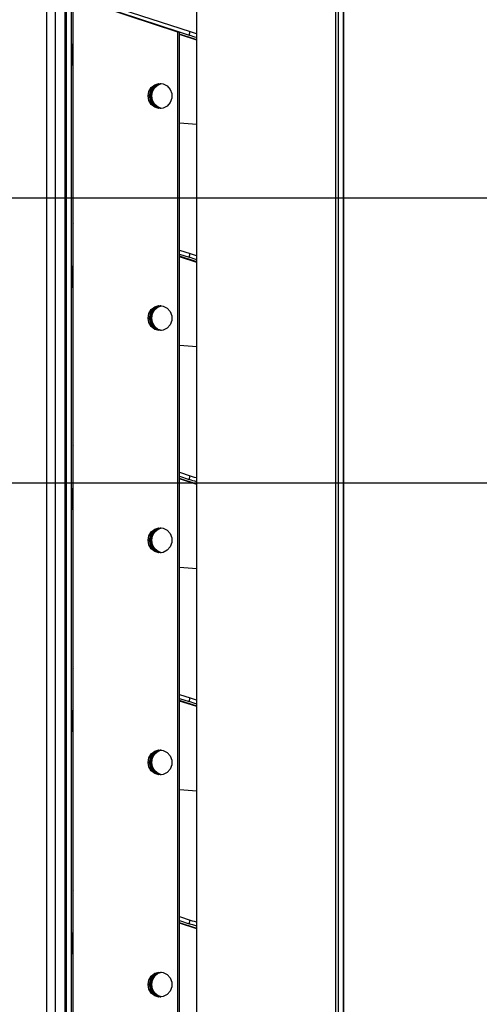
# Model space of a CAD drawing. Header units: millimetres. Extents: x 0 to 39025, y -31299 to 8400.
# Tile 332 of 382: x 17590 to 17686, y 1768 to 1973. Entities that reach past the tile are written whole.
import ezdxf

# ---------------------------------------------------------------- set-up
doc = ezdxf.new("R2010")
doc.units = ezdxf.units.MM
doc.header["$PDSIZE"] = -1
doc.layers.add('DIMENZIJE', color=4, linetype='Continuous')
doc.styles.add('SLDTEXTSTYLE6', font='txt')
doc.dimstyles.new('SLDDIMSTYLE0', dxfattribs={"dimtxt": 3, "dimasz": 3.414889, "dimexe": 0, "dimexo": 0.0625, "dimgap": 0.75, "dimtad": 1, "dimdec": 0, "dimlfac": 20, "dimrnd": 1e-09, "dimzin": 12, "dimdsep": 46, "dimtxsty": 'SLDTEXTSTYLE6', "dimsah": 1, "dimcen": 0.09, "dimadec": 0, "dimazin": 3, "dimtfac": 1, "dimtdec": 0, "dimtofl": 0, "dimtmove": 0, "dimatfit": 3, "dimfxl": 1, "dimfrac": 2, "dimtolj": 1, "dimtzin": 12, "dimarcsym": 0})

# ---------------------------------------------------------------- blocks, each defined once
blk = doc.blocks.new('*U63')
at = {"lineweight": 25}
for points in [[(684.42, 18.46), (684.42, 18.46), (684.42, 557.15), (684.42, 557.15)], [(713.31, 557.15), (713.31, 557.15), (713.31, 16.45), (713.31, 16.45)], [(713.91, 557.15), (713.91, 557.15), (713.91, 16.45), (713.91, 16.45)], [(714.96, 557.15), (714.96, 557.15), (714.96, 16.45), (714.96, 16.45)], [(715, 85.75), (715, 85.75), (715, 557.15), (715, 557.15)], [(657.32, 115.01), (657.32, 115.01), (657.32, 544.18), (657.32, 544.18)], [(657.32, 116.46), (657.32, 116.46), (657.32, 531.12), (657.32, 531.12)], [(658.32, 116.46), (658.32, 116.46), (658.32, 531.12), (658.32, 531.12)], [(656.95, 529.11), (656.95, 529.11), (656.95, 120.93), (656.95, 120.93)], [(658.7, 113.77), (658.7, 113.77), (658.7, 529.5), (658.7, 529.5)], [(680.52, 522.6), (680.52, 522.6), (659.79, 529.5), (659.79, 529.5)], [(680.83, 522.6), (680.83, 522.6), (660.1, 529.5), (660.1, 529.5)], [(662.61, 529.44), (662.61, 529.44), (683.08, 522.75), (683.08, 522.75)], [(653.15, 528.1), (653.15, 528.1), (653.15, 120.93), (653.15, 120.93)], [(654.95, 528.1), (654.95, 528.1), (654.95, 120.93), (654.95, 120.93)], [(658.62, 525.45), (658.62, 525.45), (658.62, 520.19), (658.62, 520.19)], [(673.74, 524.96), (673.74, 524.96), (682.83, 521.99), (682.83, 521.99)], [(680.52, 108.43), (680.52, 108.43), (680.52, 522.6), (680.52, 522.6)], [(680.83, 522.6), (680.83, 522.6), (680.52, 522.6), (680.52, 522.6)], [(680.83, 108.43), (680.83, 108.43), (680.83, 522.6), (680.83, 522.6)], [(682.83, 521.99), (682.83, 521.99), (683.08, 522.75), (683.08, 522.75)], [(684.42, 521.02), (684.42, 521.02), (680.83, 522.19), (680.83, 522.19)], [(684.42, 520.94), (684.42, 520.94), (680.83, 522.11), (680.83, 522.11)], [(658.62, 520.19), (658.62, 520.19), (658.7, 520.19), (658.7, 520.19)], [(658.7, 515.67), (658.7, 515.67), (658.62, 515.67), (658.62, 515.67)], [(680.83, 503.72), (680.83, 503.72), (684.42, 503.45), (684.42, 503.45)], [(658.62, 479.21), (658.62, 479.21), (658.62, 473.96), (658.62, 473.96)], [(658.7, 479.21), (658.7, 479.21), (658.62, 479.21), (658.62, 479.21)], [(680.83, 477.25), (680.83, 477.25), (683.08, 476.52), (683.08, 476.52)], [(680.83, 476.41), (680.83, 476.41), (682.83, 475.76), (682.83, 475.76)], [(684.42, 474.79), (684.42, 474.79), (680.83, 475.96), (680.83, 475.96)], [(684.42, 474.7), (684.42, 474.7), (680.83, 475.87), (680.83, 475.87)], [(682.83, 475.76), (682.83, 475.76), (683.08, 476.52), (683.08, 476.52)], [(658.62, 473.96), (658.62, 473.96), (658.7, 473.96), (658.7, 473.96)], [(658.7, 469.43), (658.7, 469.43), (658.62, 469.43), (658.62, 469.43)], [(680.83, 457.49), (680.83, 457.49), (684.42, 457.21), (684.42, 457.21)], [(658.62, 432.97), (658.62, 432.97), (658.62, 427.72), (658.62, 427.72)], [(658.7, 432.97), (658.7, 432.97), (658.62, 432.97), (658.62, 432.97)], [(680.83, 431.02), (680.83, 431.02), (683.08, 430.29), (683.08, 430.29)], [(680.83, 430.17), (680.83, 430.17), (682.83, 429.52), (682.83, 429.52)], [(684.42, 428.56), (684.42, 428.56), (680.83, 429.73), (680.83, 429.73)], [(684.42, 428.47), (684.42, 428.47), (680.83, 429.63), (680.83, 429.63)], [(682.83, 429.52), (682.83, 429.52), (683.08, 430.29), (683.08, 430.29)], [(658.62, 427.72), (658.62, 427.72), (658.7, 427.72), (658.7, 427.72)], [(658.7, 423.19), (658.7, 423.19), (658.62, 423.19), (658.62, 423.19)], [(680.83, 411.25), (680.83, 411.25), (684.42, 410.98), (684.42, 410.98)], [(658.62, 386.74), (658.62, 386.74), (658.62, 381.49), (658.62, 381.49)], [(658.7, 386.74), (658.7, 386.74), (658.62, 386.74), (658.62, 386.74)], [(680.83, 384.79), (680.83, 384.79), (683.08, 384.05), (683.08, 384.05)], [(680.83, 383.94), (680.83, 383.94), (682.83, 383.28), (682.83, 383.28)], [(684.42, 382.32), (684.42, 382.32), (680.83, 383.49), (680.83, 383.49)], [(684.42, 382.23), (684.42, 382.23), (680.83, 383.4), (680.83, 383.4)], [(682.83, 383.28), (682.83, 383.28), (683.08, 384.05), (683.08, 384.05)], [(658.62, 381.49), (658.62, 381.49), (658.7, 381.49), (658.7, 381.49)], [(658.7, 376.96), (658.7, 376.96), (658.62, 376.96), (658.62, 376.96)], [(680.83, 365.01), (680.83, 365.01), (684.42, 364.74), (684.42, 364.74)], [(658.62, 340.51), (658.62, 340.51), (658.62, 335.25), (658.62, 335.25)], [(658.7, 340.51), (658.7, 340.51), (658.62, 340.51), (658.62, 340.51)], [(680.83, 338.55), (680.83, 338.55), (683.08, 337.82), (683.08, 337.82)], [(680.83, 337.7), (680.83, 337.7), (682.83, 337.05), (682.83, 337.05)], [(684.42, 336.08), (684.42, 336.08), (680.83, 337.25), (680.83, 337.25)], [(684.42, 336), (684.42, 336), (680.83, 337.17), (680.83, 337.17)], [(682.83, 337.05), (682.83, 337.05), (683.08, 337.82), (683.08, 337.82)], [(658.62, 335.25), (658.62, 335.25), (658.7, 335.25), (658.7, 335.25)], [(658.7, 330.73), (658.7, 330.73), (658.62, 330.73), (658.62, 330.73)]]:
    blk.add_open_spline(points, degree=3, dxfattribs=at)
for points, knots in [([(683.08, 522.75), (683.08, 522.75), (683.48, 522.63), (683.48, 522.63), (683.48, 522.63), (683.89, 522.49), (683.89, 522.49), (683.89, 522.49), (684.29, 522.36), (684.29, 522.36), (684.29, 522.36), (684.42, 522.32), (684.42, 522.32)], [0, 0, 0, 0, 1, 1, 1, 2, 2, 2, 3, 3, 3, 4, 4, 4, 4]), ([(684.42, 521.47), (684.42, 521.47), (684.04, 521.6), (684.04, 521.6), (684.04, 521.6), (683.64, 521.73), (683.64, 521.73), (683.64, 521.73), (683.23, 521.86), (683.23, 521.86), (683.23, 521.86), (682.83, 521.99), (682.83, 521.99)], [0, 0, 0, 0, 1, 1, 1, 2, 2, 2, 3, 3, 3, 4, 4, 4, 4]), ([(658.62, 515.67), (658.62, 515.67), (658.62, 515.75), (658.62, 515.75), (658.62, 515.75), (658.62, 516.01), (658.62, 516.01), (658.62, 516.01), (658.62, 516.43), (658.62, 516.43), (658.62, 516.43), (658.62, 516.99), (658.62, 516.99), (658.62, 516.99), (658.62, 517.68), (658.62, 517.68), (658.62, 517.68), (658.62, 518.46), (658.62, 518.46), (658.62, 518.46), (658.62, 519.31), (658.62, 519.31), (658.62, 519.31), (658.62, 520.19), (658.62, 520.19)], [0, 0, 0, 0, 1, 1, 1, 2, 2, 2, 3, 3, 3, 4, 4, 4, 5, 5, 5, 6, 6, 6, 7, 7, 7, 8, 8, 8, 8]), ([(674.31, 509.33), (674.31, 509.33), (674.48, 508.39), (674.48, 508.39), (674.48, 508.39), (674.96, 507.57), (674.96, 507.57), (674.96, 507.57), (675.69, 506.99), (675.69, 506.99), (675.69, 506.99), (676.55, 506.73), (676.55, 506.73), (676.55, 506.73), (677.46, 506.82), (677.46, 506.82), (677.46, 506.82), (678.28, 507.24), (678.28, 507.24), (678.28, 507.24), (678.89, 507.95), (678.89, 507.95), (678.89, 507.95), (679.21, 508.85), (679.21, 508.85), (679.21, 508.85), (679.21, 509.81), (679.21, 509.81), (679.21, 509.81), (678.89, 510.7), (678.89, 510.7), (678.89, 510.7), (678.28, 511.41), (678.28, 511.41), (678.28, 511.41), (677.46, 511.84), (677.46, 511.84), (677.46, 511.84), (676.55, 511.93), (676.55, 511.93), (676.55, 511.93), (675.69, 511.67), (675.69, 511.67), (675.69, 511.67), (674.96, 511.09), (674.96, 511.09), (674.96, 511.09), (674.48, 510.27), (674.48, 510.27), (674.48, 510.27), (674.31, 509.33), (674.31, 509.33)], [0, 0, 0, 0, 1, 1, 1, 2, 2, 2, 3, 3, 3, 4, 4, 4, 5, 5, 5, 6, 6, 6, 7, 7, 7, 8, 8, 8, 9, 9, 9, 10, 10, 10, 11, 11, 11, 12, 12, 12, 13, 13, 13, 14, 14, 14, 15, 15, 15, 16, 16, 16, 17, 17, 17, 17]), ([(674.62, 509.33), (674.62, 509.33), (674.79, 510.27), (674.79, 510.27), (674.79, 510.27), (675.27, 511.09), (675.27, 511.09), (675.27, 511.09), (675.99, 511.67), (675.99, 511.67), (675.99, 511.67), (676.86, 511.93), (676.86, 511.93), (676.86, 511.93), (676.94, 511.94), (676.94, 511.94)], [0, 0, 0, 0, 1, 1, 1, 2, 2, 2, 3, 3, 3, 4, 4, 4, 5, 5, 5, 5]), ([(674.8, 509.32), (674.8, 509.32), (674.97, 510.27), (674.97, 510.27), (674.97, 510.27), (675.44, 511.09), (675.44, 511.09), (675.44, 511.09), (676.16, 511.66), (676.16, 511.66), (676.16, 511.66), (677.03, 511.92), (677.03, 511.92), (677.03, 511.92), (677.04, 511.92), (677.04, 511.92)], [0, 0, 0, 0, 1, 1, 1, 2, 2, 2, 3, 3, 3, 4, 4, 4, 5, 5, 5, 5]), ([(675.05, 509.33), (675.05, 509.33), (675.21, 510.27), (675.21, 510.27), (675.21, 510.27), (675.69, 511.09), (675.69, 511.09), (675.69, 511.09), (676.41, 511.67), (676.41, 511.67), (676.41, 511.67), (677.15, 511.91), (677.15, 511.91)], [0, 0, 0, 0, 1, 1, 1, 2, 2, 2, 3, 3, 3, 4, 4, 4, 4]), ([(676.94, 506.72), (676.94, 506.72), (676.86, 506.73), (676.86, 506.73), (676.86, 506.73), (675.99, 506.99), (675.99, 506.99), (675.99, 506.99), (675.27, 507.57), (675.27, 507.57), (675.27, 507.57), (674.79, 508.39), (674.79, 508.39), (674.79, 508.39), (674.62, 509.33), (674.62, 509.33)], [0, 0, 0, 0, 1, 1, 1, 2, 2, 2, 3, 3, 3, 4, 4, 4, 5, 5, 5, 5]), ([(677.01, 506.73), (677.01, 506.73), (676.17, 506.99), (676.17, 506.99), (676.17, 506.99), (675.45, 507.56), (675.45, 507.56), (675.45, 507.56), (674.97, 508.38), (674.97, 508.38), (674.97, 508.38), (674.8, 509.32), (674.8, 509.32)], [0, 0, 0, 0, 1, 1, 1, 2, 2, 2, 3, 3, 3, 4, 4, 4, 4]), ([(677.15, 506.75), (677.15, 506.75), (676.42, 506.99), (676.42, 506.99), (676.42, 506.99), (675.7, 507.57), (675.7, 507.57), (675.7, 507.57), (675.22, 508.39), (675.22, 508.39), (675.22, 508.39), (675.05, 509.33), (675.05, 509.33)], [0, 0, 0, 0, 1, 1, 1, 2, 2, 2, 3, 3, 3, 4, 4, 4, 4]), ([(658.7, 482.72), (658.7, 482.72), (658.65, 482.59), (658.65, 482.59), (658.65, 482.59), (658.63, 482.4), (658.63, 482.4), (658.63, 482.4), (658.62, 482.3), (658.62, 482.3)], [0, 0, 0, 0, 1, 1, 1, 2, 2, 2, 3, 3, 3, 3]), ([(658.62, 482.3), (658.62, 482.3), (658.62, 481.93), (658.62, 481.93), (658.62, 481.93), (658.62, 481.56), (658.62, 481.56), (658.62, 481.56), (658.62, 481.17), (658.62, 481.17), (658.62, 481.17), (658.62, 480.79), (658.62, 480.79), (658.62, 480.79), (658.62, 480.4), (658.62, 480.4), (658.62, 480.4), (658.62, 480), (658.62, 480), (658.62, 480), (658.62, 479.61), (658.62, 479.61), (658.62, 479.61), (658.62, 479.21), (658.62, 479.21)], [0, 0, 0, 0, 1, 1, 1, 2, 2, 2, 3, 3, 3, 4, 4, 4, 5, 5, 5, 6, 6, 6, 7, 7, 7, 8, 8, 8, 8]), ([(684.42, 475.24), (684.42, 475.24), (684.04, 475.36), (684.04, 475.36), (684.04, 475.36), (683.64, 475.49), (683.64, 475.49), (683.64, 475.49), (683.23, 475.63), (683.23, 475.63), (683.23, 475.63), (682.83, 475.76), (682.83, 475.76)], [0, 0, 0, 0, 1, 1, 1, 2, 2, 2, 3, 3, 3, 4, 4, 4, 4]), ([(683.08, 476.52), (683.08, 476.52), (683.48, 476.39), (683.48, 476.39), (683.48, 476.39), (683.89, 476.26), (683.89, 476.26), (683.89, 476.26), (684.29, 476.13), (684.29, 476.13), (684.29, 476.13), (684.42, 476.08), (684.42, 476.08)], [0, 0, 0, 0, 1, 1, 1, 2, 2, 2, 3, 3, 3, 4, 4, 4, 4]), ([(658.62, 469.43), (658.62, 469.43), (658.62, 469.52), (658.62, 469.52), (658.62, 469.52), (658.62, 469.78), (658.62, 469.78), (658.62, 469.78), (658.62, 470.2), (658.62, 470.2), (658.62, 470.2), (658.62, 470.76), (658.62, 470.76), (658.62, 470.76), (658.62, 471.45), (658.62, 471.45), (658.62, 471.45), (658.62, 472.23), (658.62, 472.23), (658.62, 472.23), (658.62, 473.07), (658.62, 473.07), (658.62, 473.07), (658.62, 473.96), (658.62, 473.96)], [0, 0, 0, 0, 1, 1, 1, 2, 2, 2, 3, 3, 3, 4, 4, 4, 5, 5, 5, 6, 6, 6, 7, 7, 7, 8, 8, 8, 8]), ([(674.31, 463.09), (674.31, 463.09), (674.48, 462.15), (674.48, 462.15), (674.48, 462.15), (674.96, 461.33), (674.96, 461.33), (674.96, 461.33), (675.69, 460.75), (675.69, 460.75), (675.69, 460.75), (676.55, 460.49), (676.55, 460.49), (676.55, 460.49), (677.46, 460.58), (677.46, 460.58), (677.46, 460.58), (678.28, 461.01), (678.28, 461.01), (678.28, 461.01), (678.89, 461.72), (678.89, 461.72), (678.89, 461.72), (679.21, 462.62), (679.21, 462.62), (679.21, 462.62), (679.21, 463.57), (679.21, 463.57), (679.21, 463.57), (678.89, 464.47), (678.89, 464.47), (678.89, 464.47), (678.28, 465.18), (678.28, 465.18), (678.28, 465.18), (677.46, 465.61), (677.46, 465.61), (677.46, 465.61), (676.55, 465.69), (676.55, 465.69), (676.55, 465.69), (675.69, 465.43), (675.69, 465.43), (675.69, 465.43), (674.96, 464.86), (674.96, 464.86), (674.96, 464.86), (674.48, 464.03), (674.48, 464.03), (674.48, 464.03), (674.31, 463.09), (674.31, 463.09)], [0, 0, 0, 0, 1, 1, 1, 2, 2, 2, 3, 3, 3, 4, 4, 4, 5, 5, 5, 6, 6, 6, 7, 7, 7, 8, 8, 8, 9, 9, 9, 10, 10, 10, 11, 11, 11, 12, 12, 12, 13, 13, 13, 14, 14, 14, 15, 15, 15, 16, 16, 16, 17, 17, 17, 17]), ([(674.62, 463.09), (674.62, 463.09), (674.79, 464.03), (674.79, 464.03), (674.79, 464.03), (675.27, 464.86), (675.27, 464.86), (675.27, 464.86), (675.99, 465.43), (675.99, 465.43), (675.99, 465.43), (676.86, 465.69), (676.86, 465.69), (676.86, 465.69), (676.94, 465.7), (676.94, 465.7)], [0, 0, 0, 0, 1, 1, 1, 2, 2, 2, 3, 3, 3, 4, 4, 4, 5, 5, 5, 5]), ([(674.8, 463.09), (674.8, 463.09), (674.97, 464.03), (674.97, 464.03), (674.97, 464.03), (675.44, 464.85), (675.44, 464.85), (675.44, 464.85), (676.16, 465.43), (676.16, 465.43), (676.16, 465.43), (677.03, 465.69), (677.03, 465.69), (677.03, 465.69), (677.04, 465.69), (677.04, 465.69)], [0, 0, 0, 0, 1, 1, 1, 2, 2, 2, 3, 3, 3, 4, 4, 4, 5, 5, 5, 5]), ([(675.05, 463.09), (675.05, 463.09), (675.21, 464.03), (675.21, 464.03), (675.21, 464.03), (675.69, 464.86), (675.69, 464.86), (675.69, 464.86), (676.41, 465.43), (676.41, 465.43), (676.41, 465.43), (677.15, 465.68), (677.15, 465.68)], [0, 0, 0, 0, 1, 1, 1, 2, 2, 2, 3, 3, 3, 4, 4, 4, 4]), ([(676.94, 460.49), (676.94, 460.49), (676.86, 460.49), (676.86, 460.49), (676.86, 460.49), (675.99, 460.75), (675.99, 460.75), (675.99, 460.75), (675.27, 461.33), (675.27, 461.33), (675.27, 461.33), (674.79, 462.15), (674.79, 462.15), (674.79, 462.15), (674.62, 463.09), (674.62, 463.09)], [0, 0, 0, 0, 1, 1, 1, 2, 2, 2, 3, 3, 3, 4, 4, 4, 5, 5, 5, 5]), ([(677.01, 460.49), (677.01, 460.49), (676.17, 460.75), (676.17, 460.75), (676.17, 460.75), (675.45, 461.33), (675.45, 461.33), (675.45, 461.33), (674.97, 462.15), (674.97, 462.15), (674.97, 462.15), (674.8, 463.09), (674.8, 463.09)], [0, 0, 0, 0, 1, 1, 1, 2, 2, 2, 3, 3, 3, 4, 4, 4, 4]), ([(677.15, 460.51), (677.15, 460.51), (676.42, 460.75), (676.42, 460.75), (676.42, 460.75), (675.7, 461.33), (675.7, 461.33), (675.7, 461.33), (675.22, 462.15), (675.22, 462.15), (675.22, 462.15), (675.05, 463.09), (675.05, 463.09)], [0, 0, 0, 0, 1, 1, 1, 2, 2, 2, 3, 3, 3, 4, 4, 4, 4]), ([(658.7, 436.49), (658.7, 436.49), (658.65, 436.35), (658.65, 436.35), (658.65, 436.35), (658.63, 436.16), (658.63, 436.16), (658.63, 436.16), (658.62, 436.06), (658.62, 436.06)], [0, 0, 0, 0, 1, 1, 1, 2, 2, 2, 3, 3, 3, 3]), ([(658.62, 436.06), (658.62, 436.06), (658.62, 435.7), (658.62, 435.7), (658.62, 435.7), (658.62, 435.32), (658.62, 435.32), (658.62, 435.32), (658.62, 434.94), (658.62, 434.94), (658.62, 434.94), (658.62, 434.55), (658.62, 434.55), (658.62, 434.55), (658.62, 434.16), (658.62, 434.16), (658.62, 434.16), (658.62, 433.77), (658.62, 433.77), (658.62, 433.77), (658.62, 433.37), (658.62, 433.37), (658.62, 433.37), (658.62, 432.97), (658.62, 432.97)], [0, 0, 0, 0, 1, 1, 1, 2, 2, 2, 3, 3, 3, 4, 4, 4, 5, 5, 5, 6, 6, 6, 7, 7, 7, 8, 8, 8, 8]), ([(684.42, 429), (684.42, 429), (684.04, 429.13), (684.04, 429.13), (684.04, 429.13), (683.64, 429.26), (683.64, 429.26), (683.64, 429.26), (683.23, 429.39), (683.23, 429.39), (683.23, 429.39), (682.83, 429.52), (682.83, 429.52)], [0, 0, 0, 0, 1, 1, 1, 2, 2, 2, 3, 3, 3, 4, 4, 4, 4]), ([(683.08, 430.29), (683.08, 430.29), (683.48, 430.16), (683.48, 430.16), (683.48, 430.16), (683.89, 430.02), (683.89, 430.02), (683.89, 430.02), (684.29, 429.89), (684.29, 429.89), (684.29, 429.89), (684.42, 429.85), (684.42, 429.85)], [0, 0, 0, 0, 1, 1, 1, 2, 2, 2, 3, 3, 3, 4, 4, 4, 4]), ([(658.62, 423.19), (658.62, 423.19), (658.62, 423.29), (658.62, 423.29), (658.62, 423.29), (658.62, 423.54), (658.62, 423.54), (658.62, 423.54), (658.62, 423.96), (658.62, 423.96), (658.62, 423.96), (658.62, 424.52), (658.62, 424.52), (658.62, 424.52), (658.62, 425.21), (658.62, 425.21), (658.62, 425.21), (658.62, 425.99), (658.62, 425.99), (658.62, 425.99), (658.62, 426.84), (658.62, 426.84), (658.62, 426.84), (658.62, 427.72), (658.62, 427.72)], [0, 0, 0, 0, 1, 1, 1, 2, 2, 2, 3, 3, 3, 4, 4, 4, 5, 5, 5, 6, 6, 6, 7, 7, 7, 8, 8, 8, 8]), ([(674.31, 416.86), (674.31, 416.86), (674.48, 415.91), (674.48, 415.91), (674.48, 415.91), (674.96, 415.1), (674.96, 415.1), (674.96, 415.1), (675.69, 414.52), (675.69, 414.52), (675.69, 414.52), (676.55, 414.26), (676.55, 414.26), (676.55, 414.26), (677.46, 414.34), (677.46, 414.34), (677.46, 414.34), (678.28, 414.78), (678.28, 414.78), (678.28, 414.78), (678.89, 415.49), (678.89, 415.49), (678.89, 415.49), (679.21, 416.38), (679.21, 416.38), (679.21, 416.38), (679.21, 417.34), (679.21, 417.34), (679.21, 417.34), (678.89, 418.24), (678.89, 418.24), (678.89, 418.24), (678.28, 418.95), (678.28, 418.95), (678.28, 418.95), (677.46, 419.37), (677.46, 419.37), (677.46, 419.37), (676.55, 419.46), (676.55, 419.46), (676.55, 419.46), (675.69, 419.19), (675.69, 419.19), (675.69, 419.19), (674.96, 418.62), (674.96, 418.62), (674.96, 418.62), (674.48, 417.8), (674.48, 417.8), (674.48, 417.8), (674.31, 416.86), (674.31, 416.86)], [0, 0, 0, 0, 1, 1, 1, 2, 2, 2, 3, 3, 3, 4, 4, 4, 5, 5, 5, 6, 6, 6, 7, 7, 7, 8, 8, 8, 9, 9, 9, 10, 10, 10, 11, 11, 11, 12, 12, 12, 13, 13, 13, 14, 14, 14, 15, 15, 15, 16, 16, 16, 17, 17, 17, 17]), ([(674.62, 416.86), (674.62, 416.86), (674.79, 417.8), (674.79, 417.8), (674.79, 417.8), (675.27, 418.62), (675.27, 418.62), (675.27, 418.62), (675.99, 419.19), (675.99, 419.19), (675.99, 419.19), (676.86, 419.46), (676.86, 419.46), (676.86, 419.46), (676.94, 419.46), (676.94, 419.46)], [0, 0, 0, 0, 1, 1, 1, 2, 2, 2, 3, 3, 3, 4, 4, 4, 5, 5, 5, 5]), ([(674.8, 416.85), (674.8, 416.85), (674.97, 417.8), (674.97, 417.8), (674.97, 417.8), (675.44, 418.61), (675.44, 418.61), (675.44, 418.61), (676.16, 419.19), (676.16, 419.19), (676.16, 419.19), (677.03, 419.46), (677.03, 419.46), (677.03, 419.46), (677.04, 419.46), (677.04, 419.46)], [0, 0, 0, 0, 1, 1, 1, 2, 2, 2, 3, 3, 3, 4, 4, 4, 5, 5, 5, 5]), ([(675.05, 416.86), (675.05, 416.86), (675.21, 417.8), (675.21, 417.8), (675.21, 417.8), (675.69, 418.62), (675.69, 418.62), (675.69, 418.62), (676.41, 419.19), (676.41, 419.19), (676.41, 419.19), (677.15, 419.44), (677.15, 419.44)], [0, 0, 0, 0, 1, 1, 1, 2, 2, 2, 3, 3, 3, 4, 4, 4, 4]), ([(676.94, 414.25), (676.94, 414.25), (676.86, 414.26), (676.86, 414.26), (676.86, 414.26), (675.99, 414.52), (675.99, 414.52), (675.99, 414.52), (675.27, 415.1), (675.27, 415.1), (675.27, 415.1), (674.79, 415.91), (674.79, 415.91), (674.79, 415.91), (674.62, 416.86), (674.62, 416.86)], [0, 0, 0, 0, 1, 1, 1, 2, 2, 2, 3, 3, 3, 4, 4, 4, 5, 5, 5, 5]), ([(677.01, 414.26), (677.01, 414.26), (676.17, 414.51), (676.17, 414.51), (676.17, 414.51), (675.45, 415.1), (675.45, 415.1), (675.45, 415.1), (674.97, 415.91), (674.97, 415.91), (674.97, 415.91), (674.8, 416.85), (674.8, 416.85)], [0, 0, 0, 0, 1, 1, 1, 2, 2, 2, 3, 3, 3, 4, 4, 4, 4]), ([(677.15, 414.27), (677.15, 414.27), (676.42, 414.52), (676.42, 414.52), (676.42, 414.52), (675.7, 415.1), (675.7, 415.1), (675.7, 415.1), (675.22, 415.91), (675.22, 415.91), (675.22, 415.91), (675.05, 416.86), (675.05, 416.86)], [0, 0, 0, 0, 1, 1, 1, 2, 2, 2, 3, 3, 3, 4, 4, 4, 4]), ([(658.7, 390.25), (658.7, 390.25), (658.65, 390.11), (658.65, 390.11), (658.65, 390.11), (658.63, 389.93), (658.63, 389.93), (658.63, 389.93), (658.62, 389.83), (658.62, 389.83)], [0, 0, 0, 0, 1, 1, 1, 2, 2, 2, 3, 3, 3, 3]), ([(658.62, 389.83), (658.62, 389.83), (658.62, 389.46), (658.62, 389.46), (658.62, 389.46), (658.62, 389.08), (658.62, 389.08), (658.62, 389.08), (658.62, 388.71), (658.62, 388.71), (658.62, 388.71), (658.62, 388.32), (658.62, 388.32), (658.62, 388.32), (658.62, 387.93), (658.62, 387.93), (658.62, 387.93), (658.62, 387.54), (658.62, 387.54), (658.62, 387.54), (658.62, 387.14), (658.62, 387.14), (658.62, 387.14), (658.62, 386.74), (658.62, 386.74)], [0, 0, 0, 0, 1, 1, 1, 2, 2, 2, 3, 3, 3, 4, 4, 4, 5, 5, 5, 6, 6, 6, 7, 7, 7, 8, 8, 8, 8]), ([(684.42, 382.76), (684.42, 382.76), (684.04, 382.89), (684.04, 382.89), (684.04, 382.89), (683.64, 383.03), (683.64, 383.03), (683.64, 383.03), (683.23, 383.15), (683.23, 383.15), (683.23, 383.15), (682.83, 383.28), (682.83, 383.28)], [0, 0, 0, 0, 1, 1, 1, 2, 2, 2, 3, 3, 3, 4, 4, 4, 4]), ([(683.08, 384.05), (683.08, 384.05), (683.48, 383.92), (683.48, 383.92), (683.48, 383.92), (683.89, 383.79), (683.89, 383.79), (683.89, 383.79), (684.29, 383.66), (684.29, 383.66), (684.29, 383.66), (684.42, 383.62), (684.42, 383.62)], [0, 0, 0, 0, 1, 1, 1, 2, 2, 2, 3, 3, 3, 4, 4, 4, 4]), ([(658.62, 376.96), (658.62, 376.96), (658.62, 377.05), (658.62, 377.05), (658.62, 377.05), (658.62, 377.3), (658.62, 377.3), (658.62, 377.3), (658.62, 377.72), (658.62, 377.72), (658.62, 377.72), (658.62, 378.29), (658.62, 378.29), (658.62, 378.29), (658.62, 378.97), (658.62, 378.97), (658.62, 378.97), (658.62, 379.75), (658.62, 379.75), (658.62, 379.75), (658.62, 380.6), (658.62, 380.6), (658.62, 380.6), (658.62, 381.49), (658.62, 381.49)], [0, 0, 0, 0, 1, 1, 1, 2, 2, 2, 3, 3, 3, 4, 4, 4, 5, 5, 5, 6, 6, 6, 7, 7, 7, 8, 8, 8, 8]), ([(674.31, 370.62), (674.31, 370.62), (674.48, 369.68), (674.48, 369.68), (674.48, 369.68), (674.96, 368.87), (674.96, 368.87), (674.96, 368.87), (675.69, 368.28), (675.69, 368.28), (675.69, 368.28), (676.55, 368.02), (676.55, 368.02), (676.55, 368.02), (677.46, 368.11), (677.46, 368.11), (677.46, 368.11), (678.28, 368.54), (678.28, 368.54), (678.28, 368.54), (678.89, 369.25), (678.89, 369.25), (678.89, 369.25), (679.21, 370.14), (679.21, 370.14), (679.21, 370.14), (679.21, 371.11), (679.21, 371.11), (679.21, 371.11), (678.89, 372), (678.89, 372), (678.89, 372), (678.28, 372.71), (678.28, 372.71), (678.28, 372.71), (677.46, 373.13), (677.46, 373.13), (677.46, 373.13), (676.55, 373.23), (676.55, 373.23), (676.55, 373.23), (675.69, 372.96), (675.69, 372.96), (675.69, 372.96), (674.96, 372.38), (674.96, 372.38), (674.96, 372.38), (674.48, 371.57), (674.48, 371.57), (674.48, 371.57), (674.31, 370.62), (674.31, 370.62)], [0, 0, 0, 0, 1, 1, 1, 2, 2, 2, 3, 3, 3, 4, 4, 4, 5, 5, 5, 6, 6, 6, 7, 7, 7, 8, 8, 8, 9, 9, 9, 10, 10, 10, 11, 11, 11, 12, 12, 12, 13, 13, 13, 14, 14, 14, 15, 15, 15, 16, 16, 16, 17, 17, 17, 17]), ([(674.62, 370.62), (674.62, 370.62), (674.79, 371.57), (674.79, 371.57), (674.79, 371.57), (675.27, 372.38), (675.27, 372.38), (675.27, 372.38), (675.99, 372.96), (675.99, 372.96), (675.99, 372.96), (676.86, 373.23), (676.86, 373.23), (676.86, 373.23), (676.94, 373.23), (676.94, 373.23)], [0, 0, 0, 0, 1, 1, 1, 2, 2, 2, 3, 3, 3, 4, 4, 4, 5, 5, 5, 5]), ([(674.8, 370.62), (674.8, 370.62), (674.97, 371.56), (674.97, 371.56), (674.97, 371.56), (675.44, 372.38), (675.44, 372.38), (675.44, 372.38), (676.16, 372.96), (676.16, 372.96), (676.16, 372.96), (677.03, 373.22), (677.03, 373.22), (677.03, 373.22), (677.04, 373.22), (677.04, 373.22)], [0, 0, 0, 0, 1, 1, 1, 2, 2, 2, 3, 3, 3, 4, 4, 4, 5, 5, 5, 5]), ([(675.05, 370.62), (675.05, 370.62), (675.21, 371.57), (675.21, 371.57), (675.21, 371.57), (675.69, 372.38), (675.69, 372.38), (675.69, 372.38), (676.41, 372.96), (676.41, 372.96), (676.41, 372.96), (677.15, 373.21), (677.15, 373.21)], [0, 0, 0, 0, 1, 1, 1, 2, 2, 2, 3, 3, 3, 4, 4, 4, 4]), ([(676.94, 368.01), (676.94, 368.01), (676.86, 368.02), (676.86, 368.02), (676.86, 368.02), (675.99, 368.28), (675.99, 368.28), (675.99, 368.28), (675.27, 368.87), (675.27, 368.87), (675.27, 368.87), (674.79, 369.68), (674.79, 369.68), (674.79, 369.68), (674.62, 370.62), (674.62, 370.62)], [0, 0, 0, 0, 1, 1, 1, 2, 2, 2, 3, 3, 3, 4, 4, 4, 5, 5, 5, 5]), ([(677.01, 368.02), (677.01, 368.02), (676.17, 368.28), (676.17, 368.28), (676.17, 368.28), (675.45, 368.86), (675.45, 368.86), (675.45, 368.86), (674.97, 369.67), (674.97, 369.67), (674.97, 369.67), (674.8, 370.62), (674.8, 370.62)], [0, 0, 0, 0, 1, 1, 1, 2, 2, 2, 3, 3, 3, 4, 4, 4, 4]), ([(677.15, 368.04), (677.15, 368.04), (676.42, 368.28), (676.42, 368.28), (676.42, 368.28), (675.7, 368.87), (675.7, 368.87), (675.7, 368.87), (675.22, 369.68), (675.22, 369.68), (675.22, 369.68), (675.05, 370.62), (675.05, 370.62)], [0, 0, 0, 0, 1, 1, 1, 2, 2, 2, 3, 3, 3, 4, 4, 4, 4]), ([(658.7, 344.02), (658.7, 344.02), (658.65, 343.88), (658.65, 343.88), (658.65, 343.88), (658.63, 343.7), (658.63, 343.7), (658.63, 343.7), (658.62, 343.59), (658.62, 343.59)], [0, 0, 0, 0, 1, 1, 1, 2, 2, 2, 3, 3, 3, 3]), ([(658.62, 343.59), (658.62, 343.59), (658.62, 343.22), (658.62, 343.22), (658.62, 343.22), (658.62, 342.85), (658.62, 342.85), (658.62, 342.85), (658.62, 342.47), (658.62, 342.47), (658.62, 342.47), (658.62, 342.09), (658.62, 342.09), (658.62, 342.09), (658.62, 341.7), (658.62, 341.7), (658.62, 341.7), (658.62, 341.3), (658.62, 341.3), (658.62, 341.3), (658.62, 340.9), (658.62, 340.9), (658.62, 340.9), (658.62, 340.51), (658.62, 340.51)], [0, 0, 0, 0, 1, 1, 1, 2, 2, 2, 3, 3, 3, 4, 4, 4, 5, 5, 5, 6, 6, 6, 7, 7, 7, 8, 8, 8, 8]), ([(684.42, 336.53), (684.42, 336.53), (684.04, 336.66), (684.04, 336.66), (684.04, 336.66), (683.64, 336.79), (683.64, 336.79), (683.64, 336.79), (683.23, 336.92), (683.23, 336.92), (683.23, 336.92), (682.83, 337.05), (682.83, 337.05)], [0, 0, 0, 0, 1, 1, 1, 2, 2, 2, 3, 3, 3, 4, 4, 4, 4]), ([(683.08, 337.82), (683.08, 337.82), (683.48, 337.68), (683.48, 337.68), (683.48, 337.68), (683.89, 337.56), (683.89, 337.56), (683.89, 337.56), (684.29, 337.42), (684.29, 337.42), (684.29, 337.42), (684.42, 337.38), (684.42, 337.38)], [0, 0, 0, 0, 1, 1, 1, 2, 2, 2, 3, 3, 3, 4, 4, 4, 4]), ([(658.62, 330.73), (658.62, 330.73), (658.62, 330.81), (658.62, 330.81), (658.62, 330.81), (658.62, 331.07), (658.62, 331.07), (658.62, 331.07), (658.62, 331.49), (658.62, 331.49), (658.62, 331.49), (658.62, 332.05), (658.62, 332.05), (658.62, 332.05), (658.62, 332.73), (658.62, 332.73), (658.62, 332.73), (658.62, 333.52), (658.62, 333.52), (658.62, 333.52), (658.62, 334.36), (658.62, 334.36), (658.62, 334.36), (658.62, 335.25), (658.62, 335.25)], [0, 0, 0, 0, 1, 1, 1, 2, 2, 2, 3, 3, 3, 4, 4, 4, 5, 5, 5, 6, 6, 6, 7, 7, 7, 8, 8, 8, 8]), ([(674.31, 324.39), (674.31, 324.39), (674.48, 323.44), (674.48, 323.44), (674.48, 323.44), (674.96, 322.63), (674.96, 322.63), (674.96, 322.63), (675.69, 322.05), (675.69, 322.05), (675.69, 322.05), (676.55, 321.78), (676.55, 321.78), (676.55, 321.78), (677.46, 321.88), (677.46, 321.88), (677.46, 321.88), (678.28, 322.3), (678.28, 322.3), (678.28, 322.3), (678.89, 323.01), (678.89, 323.01), (678.89, 323.01), (679.21, 323.91), (679.21, 323.91), (679.21, 323.91), (679.21, 324.87), (679.21, 324.87), (679.21, 324.87), (678.89, 325.76), (678.89, 325.76), (678.89, 325.76), (678.28, 326.47), (678.28, 326.47), (678.28, 326.47), (677.46, 326.9), (677.46, 326.9), (677.46, 326.9), (676.55, 326.99), (676.55, 326.99), (676.55, 326.99), (675.69, 326.73), (675.69, 326.73), (675.69, 326.73), (674.96, 326.15), (674.96, 326.15), (674.96, 326.15), (674.48, 325.33), (674.48, 325.33), (674.48, 325.33), (674.31, 324.39), (674.31, 324.39)], [0, 0, 0, 0, 1, 1, 1, 2, 2, 2, 3, 3, 3, 4, 4, 4, 5, 5, 5, 6, 6, 6, 7, 7, 7, 8, 8, 8, 9, 9, 9, 10, 10, 10, 11, 11, 11, 12, 12, 12, 13, 13, 13, 14, 14, 14, 15, 15, 15, 16, 16, 16, 17, 17, 17, 17]), ([(674.62, 324.39), (674.62, 324.39), (674.79, 325.33), (674.79, 325.33), (674.79, 325.33), (675.27, 326.15), (675.27, 326.15), (675.27, 326.15), (675.99, 326.73), (675.99, 326.73), (675.99, 326.73), (676.86, 326.99), (676.86, 326.99), (676.86, 326.99), (676.94, 327), (676.94, 327)], [0, 0, 0, 0, 1, 1, 1, 2, 2, 2, 3, 3, 3, 4, 4, 4, 5, 5, 5, 5]), ([(674.8, 324.39), (674.8, 324.39), (674.97, 325.33), (674.97, 325.33), (674.97, 325.33), (675.44, 326.15), (675.44, 326.15), (675.44, 326.15), (676.16, 326.73), (676.16, 326.73), (676.16, 326.73), (677.03, 326.99), (677.03, 326.99), (677.03, 326.99), (677.04, 326.99), (677.04, 326.99)], [0, 0, 0, 0, 1, 1, 1, 2, 2, 2, 3, 3, 3, 4, 4, 4, 5, 5, 5, 5]), ([(675.05, 324.39), (675.05, 324.39), (675.21, 325.33), (675.21, 325.33), (675.21, 325.33), (675.69, 326.15), (675.69, 326.15), (675.69, 326.15), (676.41, 326.73), (676.41, 326.73), (676.41, 326.73), (677.15, 326.97), (677.15, 326.97)], [0, 0, 0, 0, 1, 1, 1, 2, 2, 2, 3, 3, 3, 4, 4, 4, 4]), ([(676.94, 321.78), (676.94, 321.78), (676.86, 321.78), (676.86, 321.78), (676.86, 321.78), (675.99, 322.05), (675.99, 322.05), (675.99, 322.05), (675.27, 322.63), (675.27, 322.63), (675.27, 322.63), (674.79, 323.44), (674.79, 323.44), (674.79, 323.44), (674.62, 324.39), (674.62, 324.39)], [0, 0, 0, 0, 1, 1, 1, 2, 2, 2, 3, 3, 3, 4, 4, 4, 5, 5, 5, 5]), ([(677.01, 321.78), (677.01, 321.78), (676.17, 322.05), (676.17, 322.05), (676.17, 322.05), (675.45, 322.62), (675.45, 322.62), (675.45, 322.62), (674.97, 323.44), (674.97, 323.44), (674.97, 323.44), (674.8, 324.39), (674.8, 324.39)], [0, 0, 0, 0, 1, 1, 1, 2, 2, 2, 3, 3, 3, 4, 4, 4, 4]), ([(677.15, 321.81), (677.15, 321.81), (676.42, 322.05), (676.42, 322.05), (676.42, 322.05), (675.7, 322.63), (675.7, 322.63), (675.7, 322.63), (675.22, 323.44), (675.22, 323.44), (675.22, 323.44), (675.05, 324.39), (675.05, 324.39)], [0, 0, 0, 0, 1, 1, 1, 2, 2, 2, 3, 3, 3, 4, 4, 4, 4])]:
    blk.add_open_spline(points, degree=3, knots=knots, dxfattribs=at)
blk = doc.blocks.new('*D20')
at = {"layer": 'Defpoints', "color": 0, "transparency": 16777216}
for p in [(17490.78, 1876.16), (17443.38, 1465.57), (17894.27, 1465.57)]:
    blk.add_point(p, dxfattribs=at)
at = {"layer": 'DIMENZIJE', "color": 0, "lineweight": -2, "transparency": 16777216}
for p, q in [((17492.03, 1876.16), (17914.27, 1876.16)), ((17894.27, 1807.86), (17894.27, 1533.86)), ((17444.63, 1465.57), (17914.27, 1465.57))]:
    blk.add_line(p, q, dxfattribs=at)
at = {"layer": 'DIMENZIJE', "color": 0, "transparency": 16777216}
for points in [[(17882.88, 1807.86), (17905.65, 1807.86), (17894.27, 1876.16)], [(17882.88, 1533.86), (17905.65, 1533.86), (17894.27, 1465.57)]]:
    blk.add_solid(points, dxfattribs=at)
at = {"layer": 'DIMENZIJE', "color": 0, "transparency": 16777216, "insert": (17849.27, 1670.86), "char_height": 60, "attachment_point": 5, "rotation": 90, "style": 'SLDTEXTSTYLE6'}
blk.add_mtext('\\A1;411', dxfattribs=at)
blk = doc.blocks.new('*D21')
at = {"layer": 'Defpoints', "color": 0, "transparency": 16777216}
for p in [(17491.78, 1935.46), (18095.83, 1935.46), (17443.38, 1465.57)]:
    blk.add_point(p, dxfattribs=at)
at = {"layer": 'DIMENZIJE', "color": 0, "lineweight": -2, "transparency": 16777216}
for p, q in [((17493.03, 1935.46), (18115.83, 1935.46)), ((18095.83, 1533.86), (18095.83, 1867.16)), ((17444.63, 1465.57), (18115.83, 1465.57))]:
    blk.add_line(p, q, dxfattribs=at)
at = {"layer": 'DIMENZIJE', "color": 0, "transparency": 16777216}
for points in [[(18084.45, 1867.16), (18107.21, 1867.16), (18095.83, 1935.46)], [(18084.45, 1533.86), (18107.21, 1533.86), (18095.83, 1465.57)]]:
    blk.add_solid(points, dxfattribs=at)
at = {"layer": 'DIMENZIJE', "color": 0, "transparency": 16777216, "insert": (18049.97, 1700.51), "char_height": 60, "attachment_point": 5, "rotation": 90, "style": 'SLDTEXTSTYLE6'}
blk.add_mtext('\\A1;470', dxfattribs=at)

msp = doc.modelspace()

# ---------------------------------------------------------------- block references
at = {"color": 1}
msp.add_blockref('*U63', (16942.38, 1447.36), dxfattribs=at)

# ---------------------------------------------------------------- dimensions: what is measured, and where the dimension line sits
at = {"layer": 'DIMENZIJE'}
for base, p1, p2, picture, middle in [((18095.83, 1935.46), (17443.38, 1465.57), (17491.78, 1935.46), '*D21', (18049.97, 1700.51)), ((17894.27, 1465.57), (17490.78, 1876.16), (17443.38, 1465.57), '*D20', (17849.27, 1670.86))]:
    dim = msp.add_linear_dim(base=base, p1=p1, p2=p2, angle=90, dimstyle='SLDDIMSTYLE0', override={"dimscale": 20, "dimexe": 1, "dimlfac": 1, "dimdle": 1, "dimtofl": 1}, dxfattribs=at)
    dim.commit()
    dim.dimension.update_dxf_attribs({"geometry": picture, "text_midpoint": middle})

doc.saveas('drawing.dxf')
